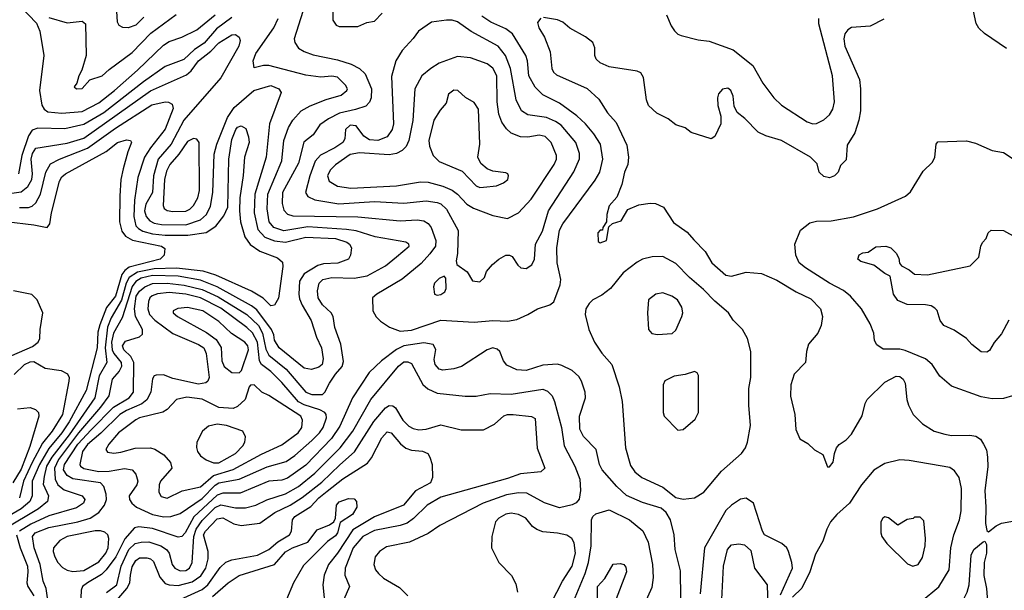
# Model space of a CAD drawing. Extents: x 997026 to 1115308, y 536381 to 619039.
# Tile 371 of 484: x 1045488 to 1050810, y 602535 to 605618. Entities that reach past the tile are written whole.
import ezdxf

# ---------------------------------------------------------------- set-up
doc = ezdxf.new("R2010")
doc.units = 0

msp = doc.modelspace()

# ---------------------------------------------------------------- linework, layer by layer
at = {"layer": '0CON20XD'}
for points in [[(1045490.8, 605690.8), (1045579.1, 605599.1), (1045596.9, 605556.9), (1045619, 605425), (1045595.7, 605235.7), (1045607, 605157), (1045620.3, 605135), (1045640.7, 605120.7), (1045715, 605113.9), (1045825, 605122.7), (1045915, 605169.3), (1046000.6, 605235), (1046125.3, 605345), (1046265, 605480.9), (1046295, 605499.7), (1046365, 605524), (1046445, 605563.3), (1046545, 605645.2)], [(1047180, 605695), (1047181.2, 605615), (1047197.7, 605587.7), (1047215, 605581.2), (1047315, 605582), (1047365, 605603.3), (1047405, 605610), (1047447.5, 605652.5)], [(1046635, 605630.8), (1046551.1, 605568.9), (1046485, 605491), (1046432.9, 605457.1), (1046375, 605403.2), (1046332.7, 605387.3), (1046275, 605365.8), (1046157.6, 605282.4), (1045943, 605115), (1045835, 605051.1), (1045731.3, 605028.7), (1045585, 605031.6), (1045555, 605021.1), (1045535, 604991.1), (1045499.4, 604885), (1045480.7, 604785)], [(1045645, 605629.4), (1045745, 605600.8), (1045825, 605610.6), (1045842.9, 605595), (1045847.1, 605425), (1045824.3, 605345.7), (1045806.7, 605315), (1045796.7, 605275), (1045782.5, 605255), (1045794.2, 605244.2), (1045825, 605246.7), (1045867.5, 605292.5), (1045934, 605315), (1045970.8, 605349.2), (1046095, 605440.4), (1046197.3, 605545), (1046333.7, 605646.3)], [(1046158.1, 605631.9), (1046115, 605589.2), (1046075, 605574.6), (1046045.5, 605575.5), (1046025, 605586.2), (1046015.6, 605605.6), (1046013.3, 605665)], [(1047017.6, 605662.4), (1046972.3, 605515), (1046975.5, 605495), (1046995.6, 605465), (1047025.8, 605445.8), (1047075, 605428.7), (1047205, 605401), (1047278.7, 605378.7), (1047325.2, 605355.2), (1047355.2, 605325.2), (1047390.3, 605245), (1047388.2, 605195), (1047378.1, 605171.9), (1047359.4, 605150.6), (1047303.5, 605133.5), (1047217.4, 605112.6), (1047157.7, 605082.3), (1047110.7, 605049.3), (1047075, 604995.8), (1047023.1, 604956.9), (1046995, 604842.2), (1046909.1, 604685), (1046905.7, 604625), (1046915, 604588.9), (1046935, 604568), (1046965, 604558.4), (1047315, 604552.3), (1047545, 604530.7), (1047636.2, 604536.2), (1047671.7, 604531.7), (1047695, 604517.5), (1047711.9, 604495), (1047737.7, 604425), (1047735.7, 604395), (1047705, 604352.8), (1047658.4, 604301.6), (1047555, 604216.6), (1047418.1, 604135), (1047394.4, 604115), (1047396.4, 604045), (1047415, 604012.9), (1047438.3, 603988.3), (1047485.9, 603955.9), (1047545, 603935.8), (1047605, 603941), (1047765, 603995.2), (1047945, 603983.8), (1048045, 603992.7), (1048125, 603988.9), (1048175, 603998.5), (1048235.4, 604024.6), (1048286.7, 604055), (1048353, 604077), (1048375.7, 604094.3), (1048410, 604185), (1048412.2, 604215), (1048403.8, 604255), (1048392.4, 604305), (1048390.8, 604385), (1048405, 604480.8), (1048423.4, 604515), (1048599, 604751), (1048623.9, 604795), (1048640.3, 604865), (1048627.1, 604945), (1048591.9, 605001.9), (1048545.9, 605055.9), (1048498.9, 605098.9), (1048405, 605167.1), (1048315, 605212), (1048273.5, 605253.5), (1048239.1, 605315), (1048233.3, 605395), (1048224.2, 605425), (1048150.9, 605540.9), (1048115, 605569.3), (1048035, 605604.7), (1047985, 605636.5)], [(1050159.1, 605620.9), (1050085, 605584), (1049984.2, 605575.8), (1049965, 605563.8), (1049948.1, 605541.9), (1049942.2, 605515), (1049948.2, 605475), (1050026.5, 605295), (1050032.7, 605245), (1050032.7, 605125), (1050024.5, 605075.5), (1050003, 605007), (1049960.7, 604939.3), (1049955, 604860), (1049925, 604830), (1049912.5, 604795), (1049892.5, 604775), (1049865, 604763.3), (1049835, 604770), (1049810, 604795), (1049798.8, 604838.8), (1049762, 604875), (1049605, 604965.5), (1049520.9, 604990.9), (1049480.5, 605010.5), (1049407.5, 605085), (1049366.8, 605116.8), (1049349.5, 605150.5), (1049344.3, 605205), (1049332, 605235), (1049315, 605247.5), (1049287.7, 605242.3), (1049265, 605217.5), (1049260, 605195), (1049261.2, 605155), (1049277.7, 605097.7), (1049277.5, 605055), (1049245, 604986.7), (1049225, 604973.8), (1049118.3, 605008.3), (1049085, 605033.3), (1049035, 605050), (1048992.3, 605082.3), (1048932.5, 605112.5), (1048887.5, 605155), (1048876.7, 605185), (1048860, 605305), (1048845, 605331.2), (1048825, 605340), (1048675, 605364), (1048625.9, 605385.9), (1048603.3, 605405), (1048596.7, 605425), (1048596.1, 605466.1), (1048586.7, 605495), (1048545.7, 605525.7), (1048461.9, 605571.9), (1048424.1, 605604.1), (1048395, 605618), (1048319.3, 605630.7)], [(1048983.7, 605643.7), (1049008.9, 605585), (1049027.8, 605557.8), (1049045, 605540.8), (1049063.3, 605533.3)], [(1050822.8, 605462.8), (1050703.9, 605543.9), (1050672.4, 605572.4), (1050657.6, 605597.6), (1050644.2, 605665)], [(1045638.6, 602495), (1045630, 602545), (1045614.3, 602584.3), (1045597.8, 602675), (1045566.1, 602765), (1045557.5, 602825), (1045571.3, 602845), (1045645, 602874.2), (1045802.9, 602905), (1045868.5, 602925), (1045915.5, 602955), (1045947.1, 602995), (1045956.7, 603025), (1045954.7, 603055), (1045941.8, 603095), (1045925.4, 603115), (1045775, 603138), (1045745, 603155.7), (1045725, 603185.8), (1045729.4, 603215), (1045801.9, 603325), (1045875, 603401.7), (1045995, 603523.8), (1046079.2, 603575), (1046103.3, 603605), (1046104.4, 603765), (1046088.1, 603798.2), (1046051.1, 603835), (1046043.3, 603856.7), (1046059.1, 603880.9), (1046135.3, 603904.7), (1046151.5, 603918.5), (1046151.6, 603945), (1046114.6, 604014.6), (1046108, 604055), (1046117.8, 604125), (1046135, 604151.6), (1046163.7, 604175), (1046205, 604192), (1046285, 604193.8), (1046376, 604184), (1046475, 604160.8), (1046561, 604121.1), (1046715, 604025.5), (1046779.3, 603965), (1046799.4, 603925), (1046818.1, 603838.1), (1046835.4, 603805.4), (1046929, 603729), (1047035, 603606), (1047066.6, 603593.4), (1047125, 603593.8), (1047137.8, 603605), (1047161.8, 603655), (1047195, 603703.3), (1047230.6, 603745), (1047237.9, 603772.1), (1047223.8, 603865), (1047191.4, 603955), (1047181.9, 604015), (1047171.4, 604035), (1047125, 604077.3), (1047100.5, 604115), (1047097.4, 604152.6), (1047106.1, 604195), (1047125.7, 604214.3), (1047175, 604225.2), (1047295, 604221.1), (1047366, 604235), (1047465, 604287.9), (1047524, 604336), (1047592.5, 604395), (1047590.8, 604405), (1047575, 604415.4), (1047408.8, 604445), (1047307.4, 604477.4), (1047255.2, 604485.1), (1047045, 604498.2), (1046915, 604478), (1046860.9, 604495), (1046835.7, 604525), (1046826.3, 604596.3), (1046828.4, 604675), (1046904.3, 604855), (1046914.8, 604965), (1046941.2, 605035), (1046965, 605075.5), (1047010, 605125), (1047058.1, 605151.9), (1047145, 605186.9), (1047225, 605210.7), (1047256.5, 605235), (1047259.1, 605245), (1047249.5, 605265), (1047205, 605307.1), (1047175, 605313.6), (1047115, 605308.2), (1047035, 605318.9), (1046835, 605370.3), (1046805, 605370), (1046755, 605357.5), (1046750.5, 605395), (1046764.6, 605435), (1046862.3, 605575), (1046884.6, 605625)], [(1047975, 604202.5), (1048000, 604225), (1048011.7, 604258.3), (1048043.3, 604295), (1048077.1, 604325), (1048115, 604346.4), (1048135, 604346.5), (1048149.3, 604339.3), (1048180.9, 604290.9), (1048197.2, 604277.2), (1048225, 604273.5), (1048257, 604293), (1048270.4, 604325), (1048276.2, 604405), (1048313.4, 604475), (1048346.6, 604585), (1048483.4, 604796.6), (1048514.1, 604865.9), (1048514, 604895), (1048494.6, 604955), (1048415, 605049.1), (1048385, 605068.6), (1048335, 605088.9), (1048235, 605103.2), (1048201.2, 605125), (1048171.6, 605185), (1048140.7, 605355), (1048113.9, 605423.9), (1048073.6, 605475), (1047928.5, 605555), (1047855, 605606.7), (1047825.8, 605615.8), (1047795, 605616.2), (1047714.6, 605605.4), (1047643, 605557), (1047614.3, 605515.7), (1047555, 605452), (1047520.5, 605395), (1047498.3, 605311.7), (1047509.2, 605055), (1047500.9, 605025), (1047475, 604985.6), (1047423.9, 604966.1), (1047378.7, 604968.7), (1047348, 604988), (1047307.5, 605045), (1047275, 605048.6), (1047249.6, 605025), (1047246.2, 604975), (1047233.8, 604955), (1047190.8, 604925), (1047113.2, 604886.8), (1047085, 604853.2), (1047056.5, 604775), (1047033.1, 604685), (1047045, 604662.7), (1047082.5, 604645), (1047213.2, 604623.2), (1047405, 604635.7), (1047565, 604626.2), (1047685, 604638.8), (1047745, 604631.1), (1047765, 604622.4), (1047794.4, 604594.4), (1047858.3, 604478.3), (1047854.4, 604355.6), (1047846.7, 604315), (1047850, 604295), (1047907.5, 604255), (1047935, 604207.5), (1047975, 604202.5)], [(1048304.1, 605625.9), (1048287, 605603), (1048294, 605575), (1048324.2, 605524.2), (1048356, 605445), (1048364.2, 605355)], [(1049063.3, 605533.3), (1049155, 605509.4), (1049215, 605501.9), (1049344.5, 605454.5), (1049451.2, 605371.2), (1049504.8, 605274.8), (1049565, 605196.7), (1049605, 605156.5), (1049745, 605065.4), (1049775, 605056.2), (1049795, 605057.9), (1049835, 605077.7), (1049865.7, 605104.3), (1049883.9, 605135), (1049892.7, 605175), (1049881.1, 605315), (1049806.7, 605595), (1049807.8, 605625)], [(1045445, 604680.9), (1045495, 604688.1), (1045532.5, 604717.5), (1045554, 604755), (1045557, 604785), (1045549.7, 604865), (1045556.5, 604895), (1045575, 604923.1), (1045745, 604950.9), (1045835, 604978), (1046195, 605234), (1046390.1, 605319.9), (1046415, 605342.5), (1046455, 605395.7), (1046521.5, 605448.5), (1046565, 605492.4), (1046635, 605535.9), (1046655, 605537.3), (1046674.1, 605524.1), (1046679.3, 605505), (1046672.7, 605475), (1046575, 605304.1), (1046374.8, 605075), (1046306.5, 604945), (1046236.2, 604865), (1046210.6, 604775), (1046205.6, 604684.4), (1046169.3, 604620.7), (1046163.1, 604585), (1046171, 604555), (1046190.6, 604530.6), (1046215, 604519.3), (1046255, 604512.2), (1046385, 604510.2), (1046465, 604536.9), (1046497.7, 604565), (1046519.1, 604610.9), (1046531.7, 604685), (1046539, 604891), (1046553.2, 604945), (1046610.7, 605089.3), (1046647.1, 605142.9), (1046754.2, 605235.8), (1046845, 605263.2), (1046888.1, 605245), (1046900.5, 605225), (1046838.9, 605055), (1046820.3, 604875), (1046759.3, 604675), (1046755.2, 604575.2), (1046775.6, 604485), (1046813.3, 604443.3), (1046865, 604422.4), (1046925, 604415.2), (1047035, 604443.8), (1047195, 604436.2), (1047256.1, 604416.1), (1047270.3, 604405), (1047280.7, 604385), (1047276.5, 604345), (1047264.4, 604325), (1047207.7, 604302.3), (1047130.7, 604299.3), (1047099.3, 604290.7), (1047025.3, 604245), (1047000.2, 604205), (1046996.2, 604135), (1047000.3, 604110.3), (1047014.7, 604075), (1047063.6, 603993.6), (1047092.5, 603902.5), (1047119.5, 603845), (1047128.8, 603785), (1047122, 603755), (1047105, 603741.2), (1047065, 603728.6), (1047025, 603734.7), (1046890, 603845), (1046866, 603886), (1046862, 603915), (1046849.2, 603945), (1046770.2, 604050.2), (1046741.5, 604071.5), (1046555, 604174.9), (1046465, 604211.2), (1046345, 604232.5), (1046206.1, 604236.1), (1046145, 604220.8), (1046115, 604203.9), (1046095, 604176.1), (1046042.2, 604007.8), (1045994.9, 603925.1), (1045984.9, 603875.1), (1045987.2, 603835), (1045996.2, 603815), (1046036.7, 603766.7), (1046038.7, 603745), (1046025, 603718.8), (1045988, 603675), (1045969.4, 603585), (1045925.2, 603525), (1045805, 603385.4), (1045697.8, 603242.2), (1045675.8, 603195), (1045679.5, 603135), (1045693.5, 603105), (1045728.2, 603078.2), (1045825, 603044.6), (1045839.2, 603025), (1045832.1, 603005), (1045795, 602981.4), (1045645, 602936.5), (1045547.9, 602892.1), (1045487, 602855)], [(1048125, 604544.4), (1048184.7, 604575.3), (1048252.5, 604647.5), (1048377.6, 604835), (1048389.4, 604865), (1048389.7, 604885), (1048360.8, 604955), (1048327.5, 604987.5), (1048295, 604994.3), (1048235, 604983.6), (1048195.3, 604985.3), (1048145.3, 605005.3), (1048118.8, 605028.8), (1048094.7, 605065), (1048078.3, 605108.3), (1048069, 605175), (1048066.4, 605315), (1048045, 605356.8), (1048015, 605379.3), (1047925, 605412.9), (1047855, 605419.5), (1047755, 605382.5), (1047710.6, 605355), (1047662.1, 605315), (1047623.9, 605245), (1047612.6, 605072.6), (1047591, 604965), (1047576.3, 604933.7), (1047555, 604911.3), (1047524, 604896), (1047485, 604888.4), (1047325, 604899.6), (1047275, 604889.8), (1047195, 604834.1), (1047165.4, 604805), (1047150.8, 604775), (1047160, 604745), (1047205, 604718.6), (1047277.4, 604707.4), (1047525, 604721.1), (1047655, 604742.1), (1047695, 604740.3), (1047775, 604719.3), (1047825, 604697.4), (1047854.7, 604675), (1047905, 604620.9), (1047940.3, 604600.3), (1048045, 604559.5), (1048125, 604544.4)], [(1048364.2, 605355), (1048374, 605335), (1048390.2, 605320.2), (1048555, 605246.2), (1048618.3, 605188.3), (1048665.6, 605115), (1048712.9, 605062.9), (1048770, 604940), (1048779.5, 604875), (1048774.5, 604835), (1048756.2, 604795), (1048742.1, 604727.9), (1048715, 604660), (1048675, 604612.5), (1048662, 604565), (1048660, 604525), (1048640, 604495), (1048638.3, 604481.7), (1048625, 604480), (1048613, 604467), (1048615, 604420), (1048625, 604412.5), (1048660, 604425), (1048671.7, 604498.3), (1048693, 604517), (1048738.3, 604531.7), (1048775, 604592.5), (1048835, 604618), (1048895, 604626.9), (1048925, 604624.2), (1048968.8, 604605), (1049022.4, 604522.4), (1049095, 604469.2), (1049131.7, 604428.3), (1049194, 604365), (1049228.6, 604305), (1049305, 604238.1), (1049335, 604231.9), (1049415, 604253.1), (1049497.4, 604247.4), (1049580.6, 604210.6), (1049685, 604147.5), (1049765, 604110), (1049815.7, 604055), (1049826.9, 604015), (1049820, 603965), (1049802, 603925), (1049752, 603865), (1049740, 603825), (1049736, 603765), (1049675, 603703.3), (1049655.7, 603645), (1049654.3, 603584.3), (1049677.1, 603485), (1049683.2, 603403.2), (1049705, 603353.8), (1049747.5, 603327.5), (1049785, 603293.3), (1049829.3, 603269.3), (1049855, 603202.5), (1049865, 603202.5), (1049885, 603227.5), (1049892, 603275), (1049903.8, 603305), (1049917.3, 603322.7), (1049955, 603347.5), (1049985, 603378), (1050041.7, 603478.3), (1050058, 603545), (1050068.8, 603565), (1050165, 603660), (1050225, 603691.4), (1050245, 603690.6), (1050264.3, 603675), (1050274.3, 603655), (1050282.5, 603565), (1050292, 603535), (1050318, 603485), (1050368, 603435), (1050431.2, 603395), (1050488, 603378), (1050525, 603371.5), (1050623, 603373), (1050657, 603367), (1050681.2, 603351.2), (1050698, 603325), (1050713.2, 603293.2), (1050720, 603255), (1050721.2, 603201.2), (1050704.6, 603075), (1050711.1, 602985), (1050708, 602895), (1050715, 602857.5), (1050725, 602850), (1050765.9, 602884.1), (1050795, 602898), (1050865, 602909.4)], [(1047975, 604712), (1047995, 604713.8), (1048065, 604721.2), (1048103.9, 604736.1), (1048126.2, 604755), (1048130, 604775), (1048126.7, 604785), (1048115, 604791.2), (1048045, 604800), (1048015, 604812), (1047980.3, 604840.3), (1047964, 604875), (1047974.5, 604945.5), (1047967.2, 605135), (1047945, 605170), (1047898.3, 605198.3), (1047856.2, 605235), (1047835, 605238.1), (1047806.2, 605215), (1047793.6, 605166.4), (1047760.2, 605129.8), (1047726.9, 605075), (1047700, 604965), (1047702.2, 604935), (1047723.1, 604885), (1047755, 604851.1), (1047880.3, 604800.3), (1047955, 604720.8), (1047975, 604712)], [(1045486.6, 604603.4), (1045535, 604603.2), (1045555, 604610), (1045575, 604629.2), (1045600.2, 604675), (1045628.3, 604795), (1045655, 604838.4), (1045703.3, 604865), (1045855, 604923.2), (1046005, 605031.2), (1046201.8, 605158.2), (1046273.8, 605173.8), (1046292.7, 605172.7), (1046311.5, 605161.5), (1046317.7, 605137.7), (1046275, 605026.5), (1046195, 604926), (1046163, 604875), (1046126.5, 604765), (1046107.7, 604642.3), (1046104.2, 604554.2), (1046116.2, 604505), (1046129.2, 604489.2), (1046153.8, 604475), (1046205, 604460.4), (1046275, 604453.6), (1046396.4, 604453.6), (1046495, 604468.1), (1046548, 604502), (1046592, 604558), (1046612, 604605), (1046619.2, 604865), (1046635, 604970), (1046655.5, 605025), (1046665, 605037.5), (1046685, 605045.5), (1046709.5, 605029.5), (1046725.3, 604985.3), (1046728.5, 604955), (1046703.4, 604875), (1046696.5, 604776.5), (1046676.9, 604655), (1046675.3, 604585), (1046681.4, 604525), (1046704.8, 604444.8), (1046733.9, 604403.9), (1046786.5, 604366.5), (1046881.3, 604331.3), (1046908.8, 604308.8), (1046910.8, 604285), (1046886, 604114), (1046865, 604076), (1046845, 604072.2), (1046803, 604113), (1046741.1, 604151.1), (1046547.3, 604237.3), (1046480.4, 604259.6), (1046335, 604275.8), (1046215, 604272.5), (1046125, 604254.7), (1046079.9, 604225), (1046063.6, 604195), (1046037.7, 604102.3), (1045982.8, 604007.2), (1045962.5, 603957.5), (1045950.6, 603845), (1045958.3, 603765), (1045916.5, 603693.5), (1045893.3, 603575), (1045755, 603374.3), (1045660.8, 603255), (1045633.6, 603205), (1045620.1, 603149.9), (1045615, 603108.8), (1045644.2, 603045), (1045638.7, 603015), (1045590.3, 602975), (1045405, 602864.5)], [(1045415, 604527.1), (1045565, 604510.3), (1045636.2, 604495), (1045651.1, 604515), (1045660.4, 604575), (1045702.7, 604745), (1045715, 604768.5), (1045735, 604785.3), (1045954.5, 604905.5), (1046015.8, 604955), (1046065, 604968.5), (1046086.2, 604965), (1046092.5, 604955), (1046071.8, 604905), (1046047.1, 604812.9), (1046035.3, 604755.3), (1046029.5, 604665), (1046028, 604525), (1046039.2, 604475), (1046059.2, 604449.2), (1046097.2, 604427.2), (1046254, 604395), (1046272.3, 604382.3), (1046269.2, 604345), (1046247.1, 604325), (1046079.7, 604280.3), (1046056.4, 604263.6), (1046039.3, 604240.7), (1046005.4, 604125), (1045956.5, 604063.5), (1045920.2, 603969.8), (1045911, 603929), (1045905.9, 603845), (1045847, 603615), (1045756.1, 603446.1), (1045716.2, 603385), (1045645, 603301.6), (1045594.5, 603215), (1045555.7, 603125), (1045554.8, 603045), (1045542.2, 603015), (1045495.6, 602974.4), (1045365, 602900.2)], [(1046315, 604581.2), (1046385, 604584.3), (1046407.9, 604595), (1046428, 604615), (1046450.6, 604655), (1046460.2, 604695), (1046457.1, 604955), (1046445, 604973.3), (1046426.9, 604976.9), (1046395, 604960.5), (1046348.2, 604891.8), (1046299.7, 604835), (1046281, 604799), (1046269.8, 604755), (1046263.3, 604615), (1046268.6, 604598.6), (1046285, 604587.3), (1046315, 604581.2)], [(1050854.6, 603585.4), (1050805, 603571.1), (1050745, 603569.5), (1050685, 603579.5), (1050525, 603638.1), (1050462.4, 603692.4), (1050420, 603755), (1050384.4, 603785), (1050275, 603830), (1050245, 603837.8), (1050212.3, 603837.7), (1050155, 603838.5), (1050120.7, 603860.7), (1050108.6, 603885), (1050104.3, 603925), (1050084.6, 603974.6), (1050037.8, 604055), (1049979.4, 604125), (1049940.6, 604155), (1049865, 604194.1), (1049735, 604277.5), (1049701.8, 604305), (1049682.7, 604345), (1049677.8, 604405), (1049708.6, 604481.4), (1049759.8, 604520.2), (1049795, 604529.5), (1049875, 604531.8), (1049995, 604552.7), (1050125, 604595.5), (1050275.4, 604664.6), (1050302.4, 604687.6), (1050371.1, 604798.9), (1050421.7, 604848.3), (1050434.2, 604875.8), (1050442.5, 604945), (1050451.7, 604958.3), (1050605, 604963.8), (1050655, 604951.2), (1050745, 604910.8), (1050805, 604901.4), (1050869.7, 604859.7)], [(1050835.5, 603994.5), (1050795, 603920), (1050755.9, 603874.1), (1050729.7, 603830.3), (1050715, 603821.2), (1050685, 603823.8), (1050635, 603863.8), (1050605.8, 603895.8), (1050539.7, 603939.7), (1050483.8, 603965), (1050463, 603993), (1050446.8, 604046.8), (1050435, 604060), (1050415, 604072), (1050385, 604077.5), (1050285, 604080), (1050235, 604100), (1050210.6, 604135), (1050193, 604233), (1050165, 604246.7), (1050105, 604291.2), (1050035, 604312), (1050017.5, 604325), (1050025, 604346.7), (1050045, 604357.5), (1050075, 604362.5), (1050115, 604390), (1050170, 604395), (1050196.1, 604386.1), (1050226.4, 604356.4), (1050239.3, 604329.3), (1050243, 604303), (1050255, 604287.5), (1050295, 604266.7), (1050325, 604242.5), (1050395, 604240), (1050625, 604287.5), (1050672.5, 604335), (1050682.5, 604395), (1050692.5, 604415), (1050712.5, 604435), (1050723, 604467), (1050738.3, 604481.7), (1050805, 604478.8), (1050875, 604441.2)], [(1049075, 603027.2), (1049135, 603033.8), (1049185.2, 603064.8), (1049280.6, 603179.4), (1049389.2, 603275), (1049410.8, 603305), (1049422.5, 603335), (1049438.9, 603425), (1049429.5, 603535), (1049429.5, 603625), (1049439.5, 603685), (1049439.4, 603825), (1049421.4, 603895), (1049394.5, 603944.5), (1049344.5, 603994.5), (1049318.6, 604035), (1049245, 604097.5), (1049185, 604160.9), (1049107.7, 604225), (1049035, 604300.9), (1048965, 604339.1), (1048906.8, 604336.8), (1048855, 604323.5), (1048825, 604308.5), (1048750.1, 604249.9), (1048681.4, 604165), (1048635, 604130), (1048585.9, 604104.1), (1048566.7, 604085), (1048548.8, 604055), (1048544.2, 604025), (1048564.2, 603945), (1048594.5, 603875), (1048635, 603816.7), (1048689.5, 603755), (1048728.8, 603635), (1048744.6, 603554.6), (1048763.2, 603305), (1048789.6, 603209.6), (1048813.8, 603175), (1048850, 603145), (1048965, 603091.4), (1049035, 603036.5), (1049075, 603027.2)], [(1047745, 604130), (1047765, 604133.8), (1047785, 604147.5), (1047793.3, 604165), (1047791.7, 604221.7), (1047781.7, 604231.7), (1047755, 604220), (1047730, 604195), (1047723.8, 604175), (1047730, 604135), (1047745, 604130)], [(1045445, 603803.1), (1045557.7, 603852.2), (1045588, 603875), (1045597.1, 603895), (1045598.6, 603945), (1045612.7, 604035), (1045582.3, 604105), (1045553.1, 604133.1), (1045455, 604152.8)], [(1046267.6, 602932.4), (1046305, 602934.3), (1046355, 602950), (1046475, 603031.4), (1046545, 603103), (1046564.4, 603115.6), (1046674.4, 603135.6), (1046825, 603202), (1046928.8, 603231.2), (1046975, 603262.6), (1047067.7, 603345), (1047107.7, 603385), (1047127.5, 603415), (1047147, 603467), (1047145.3, 603485), (1047136.7, 603495), (1047109.5, 603509.5), (1047025, 603536.5), (1046995, 603553.8), (1046905, 603658.4), (1046845, 603717.1), (1046795, 603755.4), (1046784.8, 603775), (1046772.6, 603875), (1046745.7, 603925.7), (1046714.8, 603955), (1046575, 604059), (1046465, 604114.8), (1046385.5, 604135.5), (1046295.5, 604144.5), (1046233.2, 604136.8), (1046203.5, 604126.5), (1046191.6, 604115), (1046184.3, 604095), (1046180.6, 604055), (1046190, 604025), (1046218.8, 603995), (1046315, 603923.2), (1046455, 603863.2), (1046482.7, 603845), (1046495.6, 603815), (1046511.7, 603685), (1046505.3, 603665), (1046494.8, 603655.2), (1046455, 603648.5), (1046315, 603679.4), (1046265, 603700), (1046225, 603697.5), (1046215, 603693.3), (1046205, 603676.7), (1046195.9, 603605), (1046175.4, 603564.6), (1046147.5, 603542.4), (1046065, 603507), (1046028.9, 603485), (1045926.7, 603383.3), (1045855, 603322.9), (1045828.1, 603285), (1045812.9, 603215), (1045816.8, 603205), (1045835, 603192.4), (1045915, 603176.5), (1045972.2, 603177.8), (1046055, 603192.7), (1046095, 603186.5), (1046115, 603162.5), (1046126.8, 603125), (1046121.6, 603105), (1046080.3, 603045), (1046082.2, 603025), (1046093.3, 603005), (1046118.8, 602985), (1046205, 602944), (1046267.6, 602932.4)], [(1048935, 603917.5), (1049015, 603922.5), (1049035, 603940), (1049067.5, 604015), (1049072.5, 604035), (1049067.5, 604065), (1049043.8, 604105), (1049013.3, 604125), (1048965, 604141.4), (1048925.7, 604134.3), (1048886.7, 604105), (1048882, 604035), (1048887.5, 603945), (1048905, 603922.5), (1048935, 603917.5)], [(1046675, 603710), (1046687.3, 603722.7), (1046723.8, 603835), (1046720.2, 603855), (1046704.8, 603874.8), (1046632.2, 603922.2), (1046565, 603987.4), (1046477.5, 604045), (1046395, 604062.5), (1046342.2, 604057.8), (1046317.5, 604045), (1046318.1, 604035), (1046340.6, 604015), (1046498.1, 603928.1), (1046549.2, 603889.2), (1046576.9, 603846.9), (1046580.9, 603775), (1046593.2, 603745), (1046635, 603712.5), (1046675, 603710)], [(1049060.8, 602495), (1049059.5, 602639.5), (1049030.8, 602755), (1049025.7, 602835), (1049005.4, 602915), (1048981.8, 602955), (1048955, 602979.3), (1048855, 603008.7), (1048767.6, 603047.6), (1048715.7, 603095.7), (1048637.1, 603185), (1048622.2, 603215), (1048603.3, 603295), (1048535.9, 603365.9), (1048516.2, 603405), (1048513.8, 603475), (1048545.7, 603575), (1048544.4, 603605), (1048524.4, 603665), (1048509.5, 603689.5), (1048475, 603722.9), (1048419.2, 603749.2), (1048395, 603756.9), (1048315, 603751.2), (1048225, 603721.9), (1048175.4, 603725.4), (1048120.6, 603750.6), (1048102.9, 603775), (1048084, 603825), (1048068, 603838), (1048045, 603844.4), (1048014, 603835), (1047876, 603744), (1047835, 603730.9), (1047775, 603723.8), (1047755, 603729.6), (1047733.2, 603755), (1047728.6, 603781.4), (1047736.6, 603836.6), (1047722.7, 603862.7), (1047671.7, 603871.7), (1047565, 603856.4), (1047524.6, 603835.4), (1047442.7, 603775), (1047377.7, 603712.3), (1047286.2, 603575), (1047218.6, 603421.4), (1047172.4, 603355), (1047035, 603211.9), (1046935, 603140), (1046905, 603130.7), (1046835, 603124.3), (1046680.3, 603059.7), (1046585, 603059.4), (1046555, 603049.7), (1046428.5, 602931.5), (1046382.9, 602845), (1046365, 602825.3), (1046345, 602822.8), (1046205, 602868.8), (1046132.2, 602877.8), (1046107.5, 602872.5), (1046056.8, 602813.2), (1046008.2, 602715), (1045955.3, 602644.7), (1045929.3, 602620.7), (1045853.9, 602575), (1045827.3, 602555), (1045819.5, 602535), (1045817.5, 602495)], [(1045458.7, 603701.3), (1045513.6, 603755), (1045545, 603770.2), (1045565, 603770.4), (1045624.8, 603734.8), (1045712.1, 603722.1), (1045746.2, 603705), (1045755.6, 603685.6), (1045753.3, 603665), (1045719.4, 603485), (1045663.8, 603395), (1045610.9, 603329.1), (1045555.2, 603224.8), (1045508.5, 603125), (1045486.8, 603035)], [(1045956.6, 602523.4), (1046012.3, 602565), (1046035.7, 602665), (1046078.6, 602755), (1046112.6, 602787.4), (1046144.3, 602795.7), (1046186.5, 602796.5), (1046250.4, 602775), (1046281.2, 602755), (1046296.3, 602736.3), (1046312.5, 602675), (1046326.4, 602655), (1046355, 602639.3), (1046385, 602641.2), (1046405.9, 602655), (1046420.2, 602685), (1046430, 602825), (1046442.2, 602865), (1046475, 602912.7), (1046545, 602982.4), (1046575, 602996.4), (1046655, 602980.7), (1046708.8, 602981.2), (1046765, 602994.8), (1046823.5, 603023.5), (1046925, 603056), (1046994.2, 603095.8), (1047082.4, 603167.6), (1047219.8, 603305), (1047287.7, 603395), (1047386.2, 603565), (1047535, 603745.3), (1047565, 603768.9), (1047585, 603770.3), (1047605, 603760), (1047667.7, 603647.7), (1047693.9, 603623.9), (1047745, 603600.6), (1047895, 603583.8), (1047955, 603584.6), (1048031.7, 603598.3), (1048145.2, 603594.8), (1048315, 603621.8), (1048340.6, 603610.6), (1048365.2, 603585.2), (1048378.6, 603555), (1048415.7, 603415), (1048431.6, 603315), (1048488.2, 603205), (1048515.3, 603135), (1048519.6, 603075), (1048512.2, 603027.8), (1048495, 603008.1), (1048473.3, 602996.7), (1048405, 602980.3), (1048325, 603006.7), (1048229, 603059), (1048185, 603061.3), (1048118.5, 603051.5), (1047993.4, 603006.6), (1047758.6, 602885), (1047695, 602841.8), (1047595, 602794.2), (1047470.1, 602769.9), (1047433.5, 602745), (1047410, 602715), (1047402.5, 602675), (1047412, 602645), (1047426.6, 602625), (1047455, 602601.1), (1047540.5, 602550.5), (1047585.6, 602505)], [(1049045, 603400), (1049075, 603403.3), (1049139.5, 603460.5), (1049156.7, 603495), (1049157.5, 603695), (1049150, 603710), (1049135, 603717.5), (1049085, 603701.2), (1049025, 603691.2), (1048975, 603667.5), (1048966.7, 603645), (1048966.2, 603495), (1048971.2, 603475), (1049045, 603400)], [(1046285, 603032.9), (1046366.8, 603073.2), (1046465, 603094.1), (1046535.3, 603154.7), (1046641.5, 603188.5), (1046795, 603270), (1046905, 603320.3), (1046993.9, 603385), (1047013.1, 603415), (1047016.2, 603455), (1047008.2, 603475), (1046835, 603587.5), (1046796.4, 603606.4), (1046755, 603645.8), (1046736.1, 603643.9), (1046728.8, 603635), (1046705.7, 603565), (1046665, 603528.5), (1046642.4, 603517.6), (1046565, 603522.2), (1046475, 603567.6), (1046391.8, 603578.2), (1046335.7, 603565), (1046285, 603511.4), (1046262.3, 603497.7), (1046135, 603466.1), (1046115, 603455.5), (1046021.8, 603385), (1045970, 603325), (1045954.2, 603295), (1045962.2, 603282.2), (1045996.6, 603276.6), (1046035, 603280.5), (1046112.6, 603302.6), (1046195, 603304.4), (1046217.5, 603297.5), (1046267.4, 603267.4), (1046302.5, 603225), (1046310, 603195), (1046249.4, 603125), (1046241.9, 603105), (1046239.2, 603065), (1046252, 603042), (1046285, 603032.9)], [(1045475.9, 603515.9), (1045545, 603522), (1045572.7, 603512.7), (1045590, 603495), (1045591.4, 603475), (1045542.1, 603312.1), (1045495, 603188.9), (1045451.4, 603115)], [(1045935, 602391.9), (1046067.8, 602545), (1046083.4, 602575), (1046086, 602616), (1046095, 602662.2), (1046115, 602696.1), (1046135, 602710), (1046175, 602710.6), (1046195, 602705.3), (1046210.5, 602690.5), (1046246.1, 602606.1), (1046275, 602571.6), (1046295, 602563.8), (1046345, 602560.4), (1046419.8, 602580.2), (1046466.7, 602613.3), (1046494.5, 602655), (1046505.9, 602705), (1046506.5, 602745), (1046481.6, 602835), (1046493, 602855), (1046555, 602921.8), (1046585, 602926), (1046645, 602894.7), (1046685, 602885.9), (1046785, 602897.9), (1046866.2, 602955), (1046949.1, 602995), (1047015, 603036.3), (1047120.7, 603119.3), (1047217.5, 603212.5), (1047297.1, 603282.9), (1047402.8, 603447.2), (1047465, 603520.4), (1047485, 603533.1), (1047505, 603530.9), (1047520, 603520), (1047559.6, 603455), (1047591.2, 603421.2), (1047615, 603408.5), (1047645, 603402.7), (1047685, 603404.7), (1047765, 603429.2), (1047875, 603401.5), (1047995, 603401.4), (1048055, 603431.9), (1048105, 603477.9), (1048125, 603485.3), (1048154.6, 603484.6), (1048254.2, 603474.2), (1048274.1, 603464.1), (1048285, 603302.5), (1048325.7, 603195), (1048305, 603174.4), (1048195, 603163.8), (1048125, 603139.5)], [(1046565, 603223.9), (1046654.6, 603275), (1046694.6, 603315), (1046704.5, 603335), (1046707.8, 603365), (1046694.2, 603395), (1046605, 603426), (1046555, 603433), (1046508.1, 603421.9), (1046476.5, 603395), (1046446.1, 603335), (1046443.3, 603306.7), (1046448.7, 603285), (1046465, 603261.5), (1046495, 603239.3), (1046535, 603224.3), (1046565, 603223.9)], [(1046335, 602476.5), (1046475, 602540), (1046504.8, 602565), (1046571, 602659), (1046602.5, 602687.5), (1046635, 602698.9), (1046773.6, 602725), (1046835, 602756.2), (1046883.8, 602796.2), (1046945.4, 602834.6), (1046957.9, 602855), (1046962.6, 602915), (1046975, 602933.4), (1047062.1, 602987.9), (1047105.2, 603035), (1047150.3, 603069.7), (1047235, 603137.5), (1047367.3, 603222.7), (1047390, 603250), (1047445, 603357.9), (1047475, 603391.5), (1047495, 603386.1), (1047545.7, 603325.7), (1047575, 603302.9), (1047605, 603292.9), (1047665, 603287.5), (1047693.8, 603273.8), (1047705.6, 603255), (1047717.1, 603215), (1047720, 603145), (1047707.9, 603115), (1047628.1, 603071.9), (1047562.7, 602995), (1047405, 602931.9), (1047288.8, 602861.2), (1047205, 602735.3), (1047157.6, 602675), (1047133.2, 602616.8), (1047125.8, 602565), (1047133.8, 602495)], [(1050361.4, 602475), (1050456.4, 602553.6), (1050511.8, 602645), (1050520.5, 602765), (1050536.4, 602835), (1050568.6, 602915), (1050577.1, 602965), (1050578.9, 603085), (1050566.4, 603145), (1050541.1, 603181.1), (1050515, 603197.9), (1050295, 603236.4), (1050245, 603239.6), (1050165, 603220.5), (1050105, 603184.4), (1050038.5, 603105), (1049972.5, 603005), (1049905.7, 602945), (1049871.1, 602905), (1049850, 602865), (1049829.7, 602800.3), (1049789.5, 602730.5), (1049759, 602635), (1049715.8, 602545.8), (1049665, 602497.6)], [(1048125, 603139.5), (1047765, 603038.6), (1047689.5, 602995), (1047617.1, 602922.9), (1047581.7, 602898.3), (1047545, 602885.2), (1047405, 602857.8), (1047343.2, 602825), (1047290.8, 602765), (1047247.6, 602655), (1047246, 602616), (1047270.8, 602555), (1047239.5, 602485)], [(1046529.4, 602500.6), (1046615, 602574.6), (1046675, 602615.3), (1046864.8, 602675.2), (1046925, 602743.1), (1046963.1, 602765), (1047044.7, 602795.3), (1047095, 602861.1), (1047162.1, 602887.9), (1047185.5, 602904.5), (1047194.5, 602925.5), (1047200, 602995), (1047215, 603012.9), (1047265, 603030.6), (1047295, 603029.2), (1047309.2, 603015), (1047310.6, 602985), (1047286.9, 602945), (1047219.5, 602900.5), (1047205.2, 602845), (1047195, 602829.6), (1047151.7, 602798.3), (1047021.3, 602668.7), (1046967.5, 602575), (1046930, 602485)], [(1049600.3, 602509.7), (1049664.4, 602655), (1049662.2, 602685), (1049643.5, 602745), (1049634.4, 602765), (1049608.2, 602788.2), (1049514.5, 602835), (1049502.7, 602855), (1049455, 603006.2), (1049415, 603032), (1049385, 603027.1), (1049335, 602995.7), (1049305, 602965.7), (1049190, 602765), (1049166.5, 602515)], [(1048481.9, 602475), (1048543.8, 602625), (1048561.6, 602685), (1048576.5, 602775), (1048579.5, 602915), (1048586.4, 602933.6), (1048602.2, 602947.8), (1048675, 602968.9), (1048785, 602916), (1048855.7, 602855.7), (1048885.3, 602795), (1048908.4, 602675), (1048911.9, 602605), (1048905, 602549.2), (1048858.5, 602445)], [(1048361.4, 602465), (1048421.8, 602585), (1048475, 602665.8), (1048492.5, 602735), (1048485, 602792), (1048471.9, 602815), (1048445, 602833.3), (1048395.5, 602844.5), (1048315, 602851.1), (1048283.7, 602863.7), (1048260.2, 602880.2), (1048224.6, 602924.6), (1048183.3, 602945), (1048145, 602951.1), (1048115, 602946.2), (1048078.6, 602925), (1048059.2, 602905), (1048040, 602825), (1048038.8, 602765), (1048078, 602685), (1048145.5, 602615.5), (1048169.7, 602569.7), (1048179.2, 602525)], [(1050315, 602666), (1050345, 602674), (1050368.7, 602711.3), (1050381.9, 602775), (1050384.2, 602814.2), (1050375, 602910), (1050355, 602930), (1050325, 602930), (1050317, 602923), (1050285, 602917.5), (1050235, 602887.5), (1050185, 602926.7), (1050165, 602931.2), (1050153.3, 602925), (1050142, 602905), (1050142, 602845), (1050148.8, 602825), (1050175, 602787.5), (1050287.7, 602677.7), (1050315, 602666)], [(1045470.9, 602835), (1045490, 602765), (1045529.6, 602665), (1045532.6, 602635), (1045525.9, 602575), (1045531.3, 602555), (1045564.6, 602505)], [(1045775, 602636.3), (1045835, 602642), (1045915, 602689.6), (1045953.3, 602735), (1045966, 602765), (1045968.8, 602815), (1045963.8, 602835), (1045948.7, 602848.7), (1045925, 602856.6), (1045895, 602856), (1045744.4, 602825.6), (1045705, 602803.8), (1045671.2, 602765), (1045667.9, 602745), (1045676.9, 602715), (1045694.3, 602684.3), (1045719, 602659), (1045745, 602644.1), (1045775, 602636.3)], [(1049283.9, 602485), (1049291.7, 602665), (1049313.1, 602755), (1049335, 602780.9), (1049375, 602785.4), (1049405, 602781.1), (1049440.1, 602750.1), (1049460.7, 602655), (1049527.6, 602565), (1049532.7, 602445)], [(1050820, 602225), (1050810, 602245), (1050773.8, 602275), (1050752.5, 602325), (1050659.5, 602419.5), (1050635, 602437.5), (1050595, 602447.5), (1050586.7, 602465), (1050588.8, 602485), (1050610, 602525), (1050620, 602565), (1050630.8, 602725), (1050646.2, 602755), (1050695, 602797.5), (1050705, 602800), (1050713, 602783), (1050713.8, 602735), (1050702, 602685), (1050700, 602615), (1050713.8, 602545), (1050720.7, 602450.7), (1050740.5, 602420.5), (1050799.2, 602365), (1050818, 602285)], [(1048610, 602405), (1048610.6, 602555), (1048650.9, 602599.1), (1048695, 602676.7), (1048735, 602680), (1048753.6, 602673.6), (1048765, 602660), (1048768, 602635), (1048706.7, 602475)]]:
    msp.add_lwpolyline(points, dxfattribs=at)

doc.saveas('drawing.dxf')
